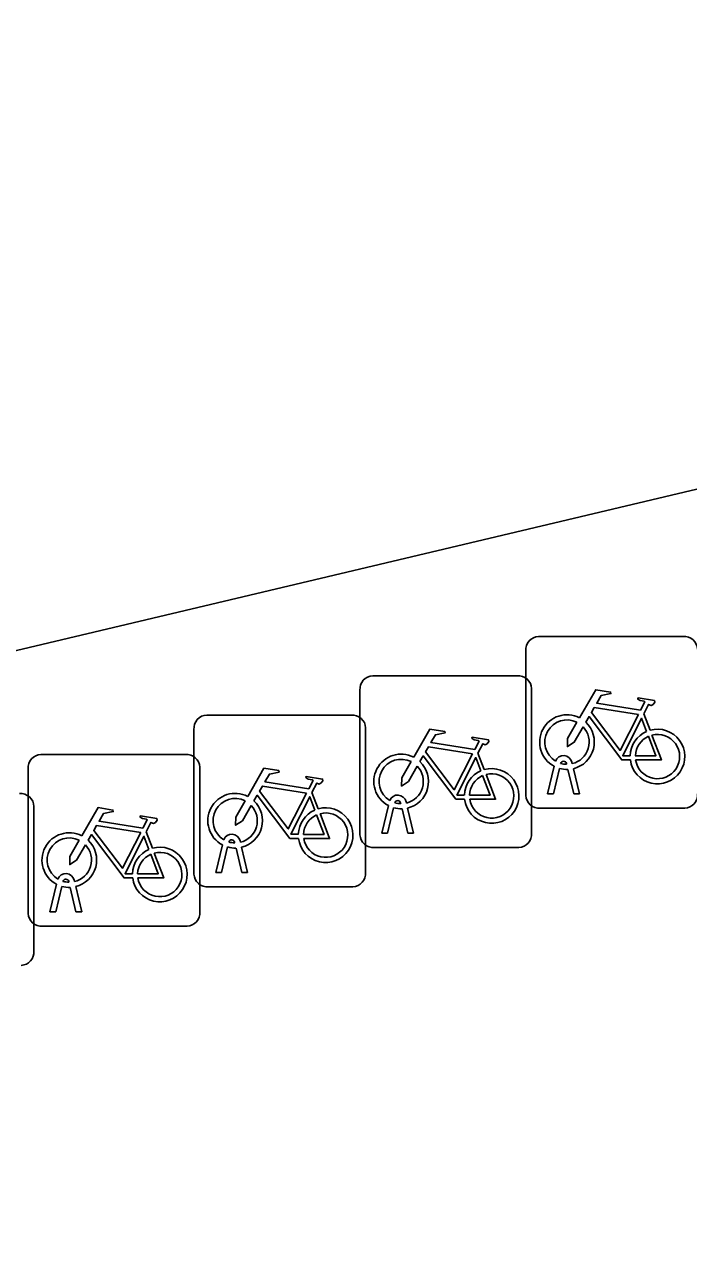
# Model space of a CAD drawing. Extents: x 160675 to 161153, y 383241 to 383714.
# Drawn here: x 160978.99 to 160982.85, y 383476.57 to 383483.75 of the extents above; entities that cross this region are included whole.
import ezdxf

# ---------------------------------------------------------------- set-up
doc = ezdxf.new("R2010")
doc.units = 0
for name, color, linetype in [('IMGEO_Fietsenrek', 7, 'Continuous'), ('IMGEO_Pand', 7, 'Continuous'), ('IMGEO_Voetpad_open', 7, 'Continuous')]:
    doc.layers.add(name, color=color, linetype=linetype)

msp = doc.modelspace()

# ---------------------------------------------------------------- linework, layer by layer
at = {"layer": 'IMGEO_Fietsenrek'}
for p, q in [((160981.9829, 383480.1965), (160982.8238, 383480.1965)), ((160982.8238, 383480.1965), (160981.9829, 383480.1965)), ((160981.9085, 383479.2719), (160981.9085, 383480.1128)), ((160981.9085, 383480.1128), (160981.9085, 383479.2719)), ((160981.0179, 383479.9675), (160981.8588, 383479.9675)), ((160981.8588, 383479.9675), (160981.0179, 383479.9675)), ((160980.9435, 383479.0429), (160980.9435, 383479.8838)), ((160980.9435, 383479.8838), (160980.9435, 383479.0429)), ((160981.9425, 383479.8931), (160981.9425, 383479.0522)), ((160981.9425, 383479.0522), (160981.9425, 383479.8931)), ((160980.0519, 383479.7395), (160980.8928, 383479.7395)), ((160980.8928, 383479.7395), (160980.0519, 383479.7395)), ((160982.5952, 383479.7462), (160982.6315, 383479.651)), ((160979.9775, 383478.8149), (160979.9775, 383479.6558)), ((160979.9775, 383479.6558), (160979.9775, 383478.8149)), ((160980.9765, 383479.6651), (160980.9765, 383478.8242)), ((160980.9765, 383478.8242), (160980.9765, 383479.6651)), ((160979.0869, 383479.5105), (160979.9278, 383479.5105)), ((160979.9278, 383479.5105), (160979.0869, 383479.5105)), ((160981.6302, 383479.5172), (160981.6665, 383479.422)), ((160979.0125, 383478.5859), (160979.0125, 383479.4268)), ((160979.0125, 383479.4268), (160979.0125, 383478.5859)), ((160980.0115, 383479.4361), (160980.0115, 383478.5952)), ((160980.0115, 383478.5952), (160980.0115, 383479.4361)), ((160982.0355, 383479.2813), (160982.0738, 383479.4413)), ((160982.1042, 383479.4291), (160982.0689, 383479.2813)), ((160982.1459, 383479.4529), (160982.1449, 383479.4572)), ((160982.1766, 383479.4644), (160982.1784, 383479.4565)), ((160982.1854, 383479.4273), (160982.2204, 383479.2813)), ((160982.187, 383479.2813), (160982.1531, 383479.423)), ((160980.6642, 383479.2892), (160980.7005, 383479.194)), ((160981.0705, 383479.0523), (160981.1088, 383479.2123)), ((160981.1809, 383479.2239), (160981.1799, 383479.2282)), ((160981.2116, 383479.2354), (160981.2134, 383479.2275)), ((160982.0689, 383479.2813), (160982.0355, 383479.2813)), ((160982.2204, 383479.2813), (160982.187, 383479.2813)), ((160979.0465, 383479.2081), (160979.0465, 383478.3672)), ((160979.0465, 383478.3672), (160979.0465, 383479.2081)), ((160981.1392, 383479.2001), (160981.1039, 383479.0523)), ((160981.222, 383479.0523), (160981.1881, 383479.194)), ((160981.2204, 383479.1983), (160981.2554, 383479.0523)), ((160982.8331, 383479.1975), (160981.9922, 383479.1975)), ((160981.9922, 383479.1975), (160982.8331, 383479.1975)), ((160979.6992, 383479.0602), (160979.7355, 383478.965)), ((160980.2149, 383478.9959), (160980.2139, 383479.0002)), ((160980.2456, 383479.0074), (160980.2474, 383478.9995)), ((160981.1039, 383479.0523), (160981.0705, 383479.0523)), ((160981.2554, 383479.0523), (160981.222, 383479.0523)), ((160980.1045, 383478.8243), (160980.1428, 383478.9843)), ((160980.1732, 383478.9721), (160980.1379, 383478.8243)), ((160980.256, 383478.8243), (160980.2221, 383478.966)), ((160980.2544, 383478.9703), (160980.2894, 383478.8243)), ((160981.8681, 383478.9685), (160981.0272, 383478.9685)), ((160981.0272, 383478.9685), (160981.8681, 383478.9685)), ((160980.1379, 383478.8243), (160980.1045, 383478.8243)), ((160980.2894, 383478.8243), (160980.256, 383478.8243)), ((160979.1395, 383478.5953), (160979.1778, 383478.7553)), ((160979.2082, 383478.7431), (160979.1729, 383478.5953)), ((160979.2499, 383478.7669), (160979.2489, 383478.7712)), ((160979.291, 383478.5953), (160979.2571, 383478.737)), ((160979.2806, 383478.7784), (160979.2824, 383478.7705)), ((160979.2894, 383478.7413), (160979.3244, 383478.5953)), ((160980.9021, 383478.7405), (160980.0612, 383478.7405)), ((160980.0612, 383478.7405), (160980.9021, 383478.7405)), ((160979.1729, 383478.5953), (160979.1395, 383478.5953)), ((160979.3244, 383478.5953), (160979.291, 383478.5953)), ((160979.9371, 383478.5115), (160979.0962, 383478.5115)), ((160979.0962, 383478.5115), (160979.9371, 383478.5115))]:
    msp.add_line(p, q, dxfattribs=at)
for points in [[(160982.2211, 383479.7232), (160982.3158, 383479.8867), (160982.402, 383479.8729), (160982.4037, 383479.8642), (160982.3476, 383479.8533), (160982.3214, 383479.808), (160982.5766, 383479.7672)], [(160982.5766, 383479.7672), (160982.6016, 383479.816), (160982.5965, 383479.82), (160982.5733, 383479.8237), (160982.5606, 383479.8312), (160982.5596, 383479.8343), (160982.5618, 383479.8389), (160982.6566, 383479.8238), (160982.6589, 383479.8135), (160982.6495, 383479.8011), (160982.6371, 383479.7947), (160982.6226, 383479.8009), (160982.5952, 383479.7462)], [(160982.5168, 383479.4785), (160982.4671, 383479.4786), (160982.2764, 383479.7303), (160982.2574, 383479.6975)], [(160982.5637, 383479.742), (160982.3069, 383479.783), (160982.2902, 383479.7542), (160982.4572, 383479.5339), (160982.5637, 383479.742)], [(160982.6117, 383479.644), (160982.5824, 383479.7208), (160982.473, 383479.5027), (160982.5157, 383479.5026)], [(160981.2561, 383479.4942), (160981.3508, 383479.6577), (160981.437, 383479.6439), (160981.4387, 383479.6352), (160981.3826, 383479.6243), (160981.3564, 383479.579), (160981.6116, 383479.5382)], [(160982.2418, 383479.6707), (160982.1902, 383479.5815), (160982.1503, 383479.5555), (160982.1515, 383479.603), (160982.206, 383479.6972)], [(160981.6116, 383479.5382), (160981.6366, 383479.587), (160981.6315, 383479.591), (160981.6083, 383479.5947), (160981.5956, 383479.6022), (160981.5946, 383479.6053), (160981.5968, 383479.6099), (160981.6916, 383479.5948), (160981.6939, 383479.5845), (160981.6845, 383479.5721), (160981.6721, 383479.5657), (160981.6576, 383479.5719), (160981.6302, 383479.5172)], [(160982.5457, 383479.5025), (160982.6656, 383479.5023), (160982.6224, 383479.6159)], [(160982.6422, 383479.6228), (160982.6972, 383479.4782), (160982.5471, 383479.4785)], [(160981.5518, 383479.2495), (160981.5021, 383479.2496), (160981.3114, 383479.5013), (160981.2924, 383479.4685)], [(160981.5987, 383479.513), (160981.3419, 383479.554), (160981.3252, 383479.5252), (160981.4922, 383479.3049), (160981.5987, 383479.513)], [(160980.2901, 383479.2662), (160980.3848, 383479.4297), (160980.471, 383479.4159), (160980.4727, 383479.4072), (160980.4166, 383479.3963), (160980.3904, 383479.351), (160980.6456, 383479.3102)], [(160981.2768, 383479.4417), (160981.2252, 383479.3525), (160981.1853, 383479.3265), (160981.1865, 383479.374), (160981.241, 383479.4682)], [(160981.6467, 383479.415), (160981.6174, 383479.4918), (160981.508, 383479.2737), (160981.5507, 383479.2736)], [(160980.6456, 383479.3102), (160980.6706, 383479.359), (160980.6655, 383479.363), (160980.6423, 383479.3667), (160980.6296, 383479.3742), (160980.6286, 383479.3773), (160980.6308, 383479.3819), (160980.7256, 383479.3668), (160980.7279, 383479.3565), (160980.7185, 383479.3441), (160980.7061, 383479.3377), (160980.6916, 383479.3439), (160980.6642, 383479.2892)], [(160981.5807, 383479.2735), (160981.7006, 383479.2733), (160981.6574, 383479.3869)], [(160981.6772, 383479.3938), (160981.7322, 383479.2492), (160981.5821, 383479.2495)], [(160980.6327, 383479.285), (160980.3759, 383479.326), (160980.3592, 383479.2972), (160980.5262, 383479.0769), (160980.6327, 383479.285)], [(160980.3108, 383479.2137), (160980.2592, 383479.1245), (160980.2193, 383479.0985), (160980.2205, 383479.146), (160980.275, 383479.2402)], [(160980.5858, 383479.0215), (160980.5361, 383479.0216), (160980.3454, 383479.2733), (160980.3264, 383479.2405)], [(160980.6807, 383479.187), (160980.6514, 383479.2638), (160980.542, 383479.0457), (160980.5847, 383479.0456)], [(160979.3251, 383479.0372), (160979.4198, 383479.2007), (160979.506, 383479.1869), (160979.5077, 383479.1782), (160979.4516, 383479.1673), (160979.4254, 383479.122), (160979.6806, 383479.0812)], [(160979.6806, 383479.0812), (160979.7056, 383479.13), (160979.7005, 383479.134), (160979.6773, 383479.1377), (160979.6646, 383479.1452), (160979.6636, 383479.1483), (160979.6658, 383479.1529), (160979.7606, 383479.1378), (160979.7629, 383479.1275), (160979.7535, 383479.1151), (160979.7411, 383479.1087), (160979.7266, 383479.1149), (160979.6992, 383479.0602)], [(160980.6147, 383479.0455), (160980.7346, 383479.0453), (160980.6914, 383479.1589)], [(160980.7112, 383479.1658), (160980.7662, 383479.0212), (160980.6161, 383479.0215)], [(160979.6677, 383479.056), (160979.4109, 383479.097), (160979.3942, 383479.0682), (160979.5612, 383478.8479), (160979.6677, 383479.056)], [(160979.3458, 383478.9847), (160979.2942, 383478.8955), (160979.2543, 383478.8695), (160979.2555, 383478.917), (160979.31, 383479.0112)], [(160979.6208, 383478.7925), (160979.5711, 383478.7926), (160979.3804, 383479.0443), (160979.3614, 383479.0115)], [(160979.7157, 383478.958), (160979.6864, 383479.0348), (160979.577, 383478.8167), (160979.6197, 383478.8166)], [(160979.6497, 383478.8165), (160979.7696, 383478.8163), (160979.7264, 383478.9299)], [(160979.7462, 383478.9368), (160979.8012, 383478.7922), (160979.6511, 383478.7925)]]:
    msp.add_lwpolyline(points, dxfattribs=at)
for centre, radius, start, end in [((160981.9862, 383480.1186), 0.0779, 92.4484, 184.28452), ((160981.9862, 383480.1186), 0.0779, 92.4484, 184.28452), ((160982.8296, 383480.1188), 0.0779, 2.4484, 94.28452), ((160982.8296, 383480.1188), 0.0779, 2.4484, 94.28452), ((160981.0212, 383479.8896), 0.0779, 92.4484, 184.28452), ((160981.0212, 383479.8896), 0.0779, 92.4484, 184.28452), ((160981.8646, 383479.8898), 0.0779, 2.4484, 94.28452), ((160981.8646, 383479.8898), 0.0779, 2.4484, 94.28452), ((160980.0552, 383479.6616), 0.0779, 92.4484, 184.28452), ((160980.0552, 383479.6616), 0.0779, 92.4484, 184.28452), ((160980.8986, 383479.6618), 0.0779, 2.4484, 94.28452), ((160980.8986, 383479.6618), 0.0779, 2.4484, 94.28452), ((160982.1481, 383479.5819), 0.159, 62.67661, 242.13685), ((160982.1481, 383479.5819), 0.129, 63.31916, 238.90302), ((160982.1481, 383479.5819), 0.129, 283.60429, 43.43025), ((160982.1481, 383479.5819), 0.159, 283.5766, 46.60424), ((160982.6747, 383479.4979), 0.159, 113.3408, 178.32165), ((160982.6747, 383479.4979), 0.159, 187.0065, 105.77075), ((160982.6747, 383479.4979), 0.129, 113.92302, 177.95563), ((160982.6747, 383479.4979), 0.129, 188.67146, 104.58832), ((160979.0902, 383479.4326), 0.0779, 92.4484, 184.28452), ((160979.0902, 383479.4326), 0.0779, 92.4484, 184.28452), ((160979.9336, 383479.4328), 0.0779, 2.4484, 94.28452), ((160979.9336, 383479.4328), 0.0779, 2.4484, 94.28452), ((160981.1831, 383479.3529), 0.159, 62.67661, 242.13685), ((160982.1279, 383479.4533), 0.0499, 12.8025, 158.69338), ((160981.1831, 383479.3529), 0.129, 63.31916, 238.90302), ((160981.1831, 383479.3529), 0.129, 283.60429, 43.43025), ((160981.1831, 383479.3529), 0.159, 283.5766, 46.60424), ((160981.7097, 383479.2689), 0.159, 187.0065, 105.77075), ((160982.1481, 383479.5819), 0.159, 253.99666, 271.78671), ((160982.1279, 383479.4533), 0.0174, 12.8025, 163.45023), ((160982.1481, 383479.5819), 0.129, 253.41502, 269.02044), ((160981.7097, 383479.2689), 0.159, 113.3408, 178.32165), ((160981.7097, 383479.2689), 0.129, 113.92302, 177.95563), ((160981.7097, 383479.2689), 0.129, 188.67146, 104.58832), ((160978.9686, 383479.2048), 0.0779, 2.4484, 94.28452), ((160978.9686, 383479.2048), 0.0779, 2.4484, 94.28452), ((160980.2171, 383479.1249), 0.159, 62.67661, 242.13685), ((160980.2171, 383479.1249), 0.129, 63.31916, 238.90302), ((160980.2171, 383479.1249), 0.129, 283.60429, 43.43025), ((160980.2171, 383479.1249), 0.159, 283.5766, 46.60424), ((160981.1629, 383479.2243), 0.0499, 12.8025, 158.69338), ((160981.1629, 383479.2243), 0.0174, 12.8025, 163.45023), ((160981.1831, 383479.3529), 0.129, 253.41502, 269.02044), ((160981.9864, 383479.2752), 0.0779, 182.4484, 274.28452), ((160981.9864, 383479.2752), 0.0779, 182.4484, 274.28452), ((160982.8298, 383479.2754), 0.0779, 272.4484, 4.28452), ((160982.8298, 383479.2754), 0.0779, 272.4484, 4.28452), ((160980.7437, 383479.0409), 0.159, 113.3408, 178.32165), ((160980.7437, 383479.0409), 0.159, 187.0065, 105.77075), ((160980.7437, 383479.0409), 0.129, 113.92302, 177.95563), ((160980.7437, 383479.0409), 0.129, 188.67146, 104.58832), ((160981.1831, 383479.3529), 0.159, 253.99666, 271.78671), ((160979.2521, 383478.8959), 0.159, 62.67661, 242.13685), ((160979.2521, 383478.8959), 0.129, 63.31916, 238.90302), ((160979.2521, 383478.8959), 0.159, 283.5766, 46.60424), ((160980.1969, 383478.9963), 0.0499, 12.8025, 158.69338), ((160980.1969, 383478.9963), 0.0174, 12.8025, 163.45023), ((160980.2171, 383479.1249), 0.129, 253.41502, 269.02044), ((160981.0214, 383479.0462), 0.0779, 182.4484, 274.28452), ((160981.0214, 383479.0462), 0.0779, 182.4484, 274.28452), ((160981.8648, 383479.0464), 0.0779, 272.4484, 4.28452), ((160981.8648, 383479.0464), 0.0779, 272.4484, 4.28452), ((160979.2521, 383478.8959), 0.129, 283.60429, 43.43025), ((160979.7787, 383478.8119), 0.159, 113.3408, 178.32165), ((160979.7787, 383478.8119), 0.159, 187.0065, 105.77075), ((160979.7787, 383478.8119), 0.129, 113.92302, 177.95563), ((160979.7787, 383478.8119), 0.129, 188.67146, 104.58832), ((160980.2171, 383479.1249), 0.159, 253.99666, 271.78671), ((160979.2319, 383478.7673), 0.0499, 12.8025, 158.69338), ((160979.2319, 383478.7673), 0.0174, 12.8025, 163.45023), ((160980.0554, 383478.8182), 0.0779, 182.4484, 274.28452), ((160980.0554, 383478.8182), 0.0779, 182.4484, 274.28452), ((160980.8988, 383478.8184), 0.0779, 272.4484, 4.28452), ((160980.8988, 383478.8184), 0.0779, 272.4484, 4.28452), ((160979.2521, 383478.8959), 0.159, 253.99666, 271.78671), ((160979.2521, 383478.8959), 0.129, 253.41502, 269.02044), ((160979.0904, 383478.5892), 0.0779, 182.4484, 274.28452), ((160979.0904, 383478.5892), 0.0779, 182.4484, 274.28452), ((160979.9338, 383478.5894), 0.0779, 272.4484, 4.28452), ((160979.9338, 383478.5894), 0.0779, 272.4484, 4.28452), ((160978.9688, 383478.3614), 0.0779, 272.4484, 4.28452), ((160978.9688, 383478.3614), 0.0779, 272.4484, 4.28452)]:
    msp.add_arc(centre, radius, start, end, dxfattribs=at)
at = {"layer": 'IMGEO_Pand'}
msp.add_lwpolyline([(160915.401, 383466.768), (160919.181, 383467.683), (160918.441, 383470.74), (160921.51, 383471.475), (160925.187, 383472.344), (160926.562, 383466.682), (160930.76, 383467.683), (160930.542, 383468.594), (160937.433, 383470.262), (160961.1, 383475.879), (160994.002, 383483.688)], dxfattribs=at)
at = {"layer": 'IMGEO_Voetpad_open'}
msp.add_lwpolyline([(161004.491, 383485.269), (160999.63, 383484.142), (160998.46, 383483.872), (160998.483, 383483.774), (160994.296, 383482.789), (160994.002, 383483.688), (160961.1, 383475.879), (160961.939, 383472.274), (160962.002, 383472.066), (160912.316, 383460.345), (160909.143, 383459.613), (160907.173, 383459.127), (160907.11, 383459.309), (160906.15, 383463.208), (160875.621, 383455.906), (160852.917, 383450.548), (160850.704, 383450.032), (160848.255, 383449.977), (160845.447, 383450.327)], dxfattribs=at)

doc.saveas('drawing.dxf')
